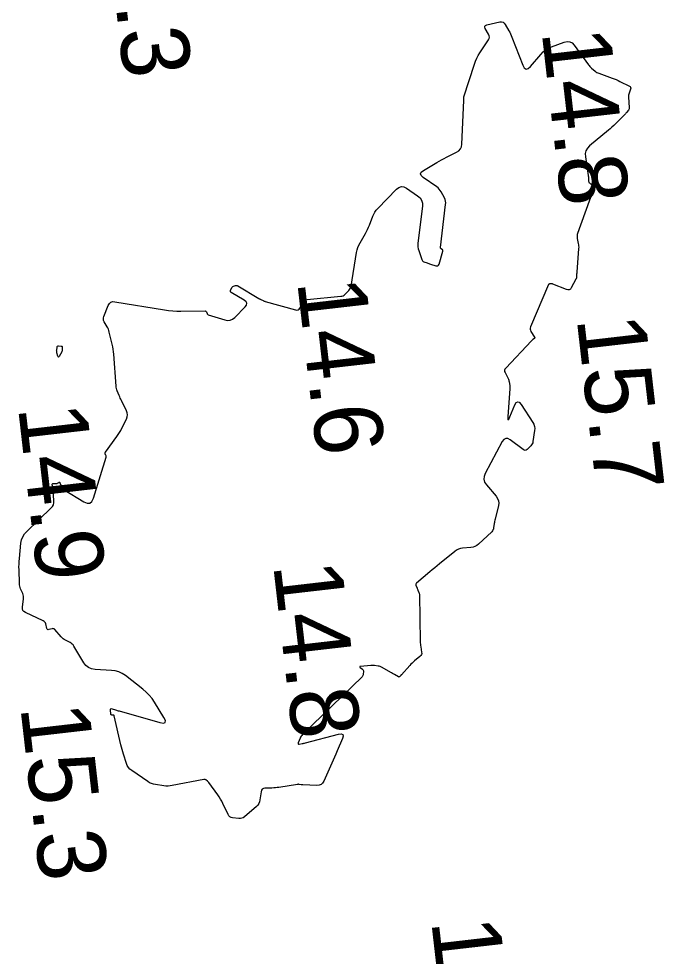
# Model space of a CAD drawing. Extents: x 1023796 to 1112670, y 656573 to 837340.
# Drawn here: x 1110050.4 to 1110097.6, y 680661.8 to 680730.3 of the extents above; entities that cross this region are included whole.
import ezdxf

# ---------------------------------------------------------------- set-up
doc = ezdxf.new("R2010")
doc.units = 0
doc.layers.add('V-CHAN-CONT-15FT', color=7, linetype='Continuous')
doc.layers.add('V-TOPO-SOUN', color=7, linetype='Continuous')

msp = doc.modelspace()

# ---------------------------------------------------------------- linework, layer by layer
at = {"layer": 'V-CHAN-CONT-15FT'}
for points in [[(1110085.838, 680730.093), (1110085.927, 680730.031), (1110086, 680729.933), (1110086.261, 680729.467), (1110086.324, 680729.35), (1110086.383, 680729.231), (1110086.438, 680729.109), (1110086.488, 680728.986), (1110087.284, 680726.941), (1110087.395, 680726.741), (1110087.525, 680726.658), (1110087.676, 680726.693), (1110087.847, 680726.845), (1110088.614, 680727.738), (1110088.782, 680727.911), (1110088.967, 680728.059), (1110089.17, 680728.183), (1110089.389, 680728.282), (1110090.302, 680728.63), (1110090.52, 680728.681), (1110090.717, 680728.662), (1110090.892, 680728.571), (1110091.047, 680728.409), (1110092.086, 680726.982), (1110092.138, 680726.916), (1110092.193, 680726.853), (1110092.251, 680726.793), (1110092.313, 680726.737), (1110092.57, 680726.517), (1110092.636, 680726.466), (1110092.705, 680726.421), (1110092.779, 680726.383), (1110092.856, 680726.351), (1110093.83, 680726.003), (1110093.974, 680725.95), (1110094.116, 680725.892), (1110094.256, 680725.829), (1110094.395, 680725.763), (1110095.081, 680725.421), (1110095.139, 680725.381), (1110095.173, 680725.331), (1110095.183, 680725.272), (1110095.169, 680725.203), (1110095.066, 680724.908), (1110095.044, 680724.833), (1110095.03, 680724.758), (1110095.023, 680724.681), (1110095.025, 680724.604), (1110095.077, 680723.859), (1110095.076, 680723.804), (1110095.065, 680723.751), (1110095.045, 680723.701), (1110095.014, 680723.655), (1110094.872, 680723.475), (1110094.836, 680723.43), (1110094.798, 680723.387), (1110094.76, 680723.345), (1110094.72, 680723.304), (1110094.063, 680722.648), (1110093.939, 680722.527), (1110093.812, 680722.409), (1110093.683, 680722.294), (1110093.55, 680722.182), (1110092.17, 680721.04), (1110092.01, 680720.873), (1110091.906, 680720.685), (1110091.858, 680720.476), (1110091.866, 680720.244), (1110092.071, 680718.888), (1110092.078, 680718.841), (1110092.082, 680718.793), (1110092.085, 680718.745), (1110092.087, 680718.697), (1110092.089, 680718.505), (1110092.094, 680718.459), (1110092.107, 680718.416), (1110092.129, 680718.378), (1110092.16, 680718.343), (1110092.403, 680718.112), (1110092.446, 680718.06), (1110092.469, 680718.004), (1110092.474, 680717.943), (1110092.459, 680717.878), (1110091.29, 680714.642), (1110091.265, 680714.552), (1110091.252, 680714.462), (1110091.252, 680714.371), (1110091.265, 680714.279), (1110091.343, 680713.91), (1110091.36, 680713.817), (1110091.369, 680713.724), (1110091.373, 680713.631), (1110091.369, 680713.537), (1110091.248, 680711.813), (1110091.246, 680711.792), (1110091.243, 680711.772), (1110091.24, 680711.752), (1110091.236, 680711.731), (1110091.218, 680711.651), (1110091.214, 680711.631), (1110091.211, 680711.611), (1110091.209, 680711.59), (1110091.208, 680711.57), (1110091.205, 680711.413), (1110091.203, 680711.381), (1110091.196, 680711.349), (1110091.186, 680711.319), (1110091.172, 680711.289), (1110090.833, 680710.667), (1110090.765, 680710.574), (1110090.681, 680710.521), (1110090.583, 680710.509), (1110090.471, 680710.537), (1110089.49, 680710.935), (1110089.462, 680710.945), (1110089.434, 680710.951), (1110089.405, 680710.955), (1110089.376, 680710.956), (1110089.257, 680710.952), (1110089.229, 680710.948), (1110089.207, 680710.937), (1110089.188, 680710.919), (1110089.174, 680710.895), (1110087.856, 680707.807), (1110087.83, 680707.722), (1110087.826, 680707.639), (1110087.843, 680707.557), (1110087.882, 680707.477), (1110088.146, 680707.061), (1110088.159, 680707.033), (1110088.16, 680707.007), (1110088.15, 680706.983), (1110088.129, 680706.961), (1110088.021, 680706.875), (1110087.994, 680706.854), (1110087.969, 680706.831), (1110087.944, 680706.807), (1110087.92, 680706.783), (1110086.033, 680704.786), (1110085.978, 680704.711), (1110085.952, 680704.631), (1110085.954, 680704.547), (1110085.986, 680704.459), (1110086.202, 680704.035), (1110086.23, 680703.976), (1110086.253, 680703.915), (1110086.271, 680703.852), (1110086.285, 680703.788), (1110086.33, 680703.528), (1110086.34, 680703.463), (1110086.345, 680703.397), (1110086.346, 680703.332), (1110086.343, 680703.266), (1110086.183, 680701.263), (1110086.178, 680701.082), (1110086.201, 680701.016), (1110086.253, 680701.064), (1110086.332, 680701.226), (1110086.706, 680702.103), (1110086.804, 680702.27), (1110086.911, 680702.332), (1110087.028, 680702.29), (1110087.154, 680702.142), (1110088.016, 680700.822), (1110088.093, 680700.68), (1110088.14, 680700.532), (1110088.158, 680700.378), (1110088.148, 680700.217), (1110088.027, 680699.418), (1110088.007, 680699.33), (1110087.973, 680699.248), (1110087.926, 680699.172), (1110087.865, 680699.104), (1110087.597, 680698.845), (1110087.529, 680698.795), (1110087.459, 680698.775), (1110087.387, 680698.786), (1110087.313, 680698.827), (1110086.364, 680699.541), (1110086.19, 680699.637), (1110086.035, 680699.647), (1110085.899, 680699.573), (1110085.781, 680699.413), (1110084.533, 680697.086), (1110084.45, 680696.869), (1110084.436, 680696.659), (1110084.493, 680696.457), (1110084.619, 680696.262), (1110085.333, 680695.416), (1110085.438, 680695.261), (1110085.5, 680695.095), (1110085.519, 680694.919), (1110085.495, 680694.732), (1110085.257, 680693.74), (1110085.239, 680693.661), (1110085.222, 680693.582), (1110085.208, 680693.502), (1110085.196, 680693.422), (1110085.15, 680693.1), (1110085.132, 680693.023), (1110085.103, 680692.952), (1110085.062, 680692.888), (1110085.008, 680692.829), (1110084.031, 680691.919), (1110083.912, 680691.824), (1110083.783, 680691.752), (1110083.643, 680691.703), (1110083.493, 680691.676), (1110082.871, 680691.615), (1110082.72, 680691.589), (1110082.578, 680691.542), (1110082.444, 680691.475), (1110082.319, 680691.387), (1110081.19, 680690.468), (1110081.013, 680690.323), (1110080.836, 680690.178), (1110080.66, 680690.032), (1110080.484, 680689.885), (1110079.51, 680689.067), (1110079.479, 680689.032), (1110079.461, 680688.994), (1110079.458, 680688.953), (1110079.469, 680688.908), (1110079.546, 680688.707), (1110079.562, 680688.666), (1110079.579, 680688.625), (1110079.596, 680688.585), (1110079.613, 680688.544), (1110079.683, 680688.383), (1110079.698, 680688.343), (1110079.71, 680688.301), (1110079.717, 680688.259), (1110079.72, 680688.215), (1110079.781, 680684.806), (1110079.785, 680684.707), (1110079.792, 680684.609), (1110079.802, 680684.511), (1110079.817, 680684.413), (1110079.88, 680684.021), (1110079.885, 680683.928), (1110079.866, 680683.843), (1110079.824, 680683.767), (1110079.759, 680683.7), (1110079.356, 680683.371), (1110079.265, 680683.293), (1110079.177, 680683.213), (1110079.092, 680683.129), (1110079.01, 680683.041), (1110078.406, 680682.37), (1110078.389, 680682.351), (1110078.371, 680682.332), (1110078.354, 680682.313), (1110078.336, 680682.295), (1110078.266, 680682.221), (1110078.248, 680682.206), (1110078.228, 680682.2), (1110078.208, 680682.201), (1110078.186, 680682.209), (1110077.902, 680682.372), (1110077.847, 680682.404), (1110077.792, 680682.435), (1110077.738, 680682.466), (1110077.683, 680682.497), (1110076.957, 680682.911), (1110076.897, 680682.941), (1110076.836, 680682.966), (1110076.772, 680682.984), (1110076.707, 680682.998), (1110076.441, 680683.039), (1110076.374, 680683.047), (1110076.308, 680683.05), (1110076.241, 680683.05), (1110076.174, 680683.045), (1110075.408, 680682.966), (1110075.369, 680682.958), (1110075.353, 680682.944), (1110075.359, 680682.923), (1110075.389, 680682.896), (1110075.551, 680682.775), (1110075.586, 680682.742), (1110075.61, 680682.704), (1110075.623, 680682.662), (1110075.624, 680682.614), (1110075.607, 680682.398), (1110075.598, 680682.347), (1110075.581, 680682.3), (1110075.556, 680682.257), (1110075.522, 680682.218), (1110071.167, 680677.992), (1110071.113, 680677.933), (1110071.065, 680677.869), (1110071.024, 680677.801), (1110070.99, 680677.728), (1110070.851, 680677.382), (1110070.839, 680677.336), (1110070.847, 680677.306), (1110070.875, 680677.292), (1110070.922, 680677.294), (1110071.149, 680677.331), (1110071.205, 680677.341), (1110071.262, 680677.353), (1110071.318, 680677.365), (1110071.373, 680677.379), (1110073.803, 680678.019), (1110073.998, 680678.045), (1110074.11, 680677.999), (1110074.14, 680677.882), (1110074.086, 680677.692), (1110073.706, 680676.79), (1110073.61, 680676.564), (1110073.513, 680676.34), (1110073.414, 680676.115), (1110073.314, 680675.892), (1110072.72, 680674.581), (1110072.633, 680674.438), (1110072.519, 680674.338), (1110072.378, 680674.28), (1110072.211, 680674.266), (1110071.196, 680674.304), (1110071.163, 680674.306), (1110071.13, 680674.31), (1110071.097, 680674.314), (1110071.064, 680674.32), (1110070.932, 680674.345), (1110070.899, 680674.35), (1110070.866, 680674.352), (1110070.833, 680674.351), (1110070.8, 680674.347), (1110069.439, 680674.127), (1110069.313, 680674.108), (1110069.186, 680674.094), (1110069.058, 680674.084), (1110068.931, 680674.079), (1110068.419, 680674.064), (1110068.305, 680674.045), (1110068.219, 680673.996), (1110068.159, 680673.915), (1110068.128, 680673.804), (1110068.043, 680673.209), (1110068.012, 680673.073), (1110067.959, 680672.95), (1110067.884, 680672.838), (1110067.787, 680672.738), (1110066.909, 680671.976), (1110066.818, 680671.911), (1110066.721, 680671.869), (1110066.617, 680671.849), (1110066.507, 680671.852), (1110066.05, 680671.905), (1110065.944, 680671.93), (1110065.854, 680671.977), (1110065.78, 680672.047), (1110065.722, 680672.139), (1110065.336, 680672.943), (1110065.252, 680673.109), (1110065.161, 680673.272), (1110065.062, 680673.43), (1110064.957, 680673.585), (1110064.32, 680674.48), (1110064.296, 680674.511), (1110064.269, 680674.539), (1110064.24, 680674.565), (1110064.209, 680674.589), (1110064.078, 680674.678), (1110064.044, 680674.697), (1110064.009, 680674.708), (1110063.972, 680674.712), (1110063.934, 680674.708), (1110061.627, 680674.257), (1110061.475, 680674.234), (1110061.323, 680674.224), (1110061.171, 680674.227), (1110061.019, 680674.242), (1110060.408, 680674.331), (1110060.259, 680674.361), (1110060.116, 680674.407), (1110059.979, 680674.47), (1110059.848, 680674.549), (1110058.672, 680675.353), (1110058.538, 680675.461), (1110058.427, 680675.586), (1110058.339, 680675.727), (1110058.274, 680675.886), (1110058.06, 680676.556), (1110058.008, 680676.724), (1110057.96, 680676.893), (1110057.916, 680677.062), (1110057.875, 680677.233), (1110057.389, 680679.357), (1110057.38, 680679.382), (1110057.365, 680679.4), (1110057.344, 680679.412), (1110057.318, 680679.416), (1110057.201, 680679.42), (1110057.175, 680679.425), (1110057.156, 680679.437), (1110057.144, 680679.455), (1110057.138, 680679.481), (1110057.115, 680679.798), (1110057.118, 680679.85), (1110057.138, 680679.882), (1110057.173, 680679.893), (1110057.225, 680679.883), (1110057.483, 680679.798), (1110057.546, 680679.777), (1110057.609, 680679.757), (1110057.673, 680679.738), (1110057.737, 680679.72), (1110060.735, 680678.872), (1110060.988, 680678.829), (1110061.119, 680678.877), (1110061.13, 680679.017), (1110061.019, 680679.249), (1110060.333, 680680.358), (1110060.151, 680680.626), (1110059.948, 680680.874), (1110059.723, 680681.103), (1110059.476, 680681.313), (1110058.21, 680682.299), (1110057.974, 680682.456), (1110057.723, 680682.573), (1110057.457, 680682.65), (1110057.175, 680682.687), (1110055.981, 680682.754), (1110055.728, 680682.796), (1110055.507, 680682.892), (1110055.319, 680683.042), (1110055.163, 680683.246), (1110054.425, 680684.465), (1110054.371, 680684.542), (1110054.308, 680684.61), (1110054.236, 680684.669), (1110054.155, 680684.717), (1110053.814, 680684.894), (1110053.731, 680684.941), (1110053.654, 680684.996), (1110053.582, 680685.057), (1110053.516, 680685.126), (1110053.03, 680685.675), (1110052.988, 680685.712), (1110052.941, 680685.734), (1110052.89, 680685.741), (1110052.835, 680685.732), (1110052.604, 680685.666), (1110052.552, 680685.659), (1110052.51, 680685.67), (1110052.48, 680685.7), (1110052.46, 680685.749), (1110052.376, 680686.089), (1110052.351, 680686.16), (1110052.312, 680686.22), (1110052.261, 680686.269), (1110052.196, 680686.307), (1110050.883, 680686.918), (1110050.777, 680686.985), (1110050.706, 680687.072), (1110050.67, 680687.178), (1110050.67, 680687.304), (1110050.75, 680687.923), (1110050.756, 680688.02), (1110050.749, 680688.114), (1110050.729, 680688.207), (1110050.696, 680688.298), (1110050.539, 680688.658), (1110050.504, 680688.749), (1110050.478, 680688.842), (1110050.461, 680688.937), (1110050.453, 680689.034), (1110050.42, 680690.049), (1110050.417, 680690.251), (1110050.42, 680690.452), (1110050.43, 680690.654), (1110050.448, 680690.855), (1110050.563, 680691.985), (1110050.609, 680692.231), (1110050.695, 680692.457), (1110050.82, 680692.664), (1110050.986, 680692.851), (1110052.774, 680694.566), (1110052.868, 680694.676), (1110052.932, 680694.798), (1110052.966, 680694.932), (1110052.969, 680695.076), (1110052.909, 680695.888), (1110052.905, 680695.935), (1110052.9, 680695.981), (1110052.894, 680696.027), (1110052.887, 680696.073), (1110052.857, 680696.265), (1110052.857, 680696.301), (1110052.868, 680696.328), (1110052.892, 680696.343), (1110052.929, 680696.348), (1110053.123, 680696.348), (1110053.152, 680696.35), (1110053.181, 680696.355), (1110053.209, 680696.364), (1110053.235, 680696.376), (1110053.341, 680696.432), (1110053.366, 680696.441), (1110053.386, 680696.439), (1110053.403, 680696.427), (1110053.417, 680696.405), (1110053.549, 680696.082), (1110053.579, 680696.022), (1110053.617, 680695.97), (1110053.663, 680695.924), (1110053.717, 680695.885), (1110055.165, 680695.005), (1110055.405, 680694.903), (1110055.601, 680694.913), (1110055.755, 680695.036), (1110055.866, 680695.271), (1110056.785, 680698.271), (1110056.792, 680698.304), (1110056.794, 680698.336), (1110056.789, 680698.368), (1110056.779, 680698.399), (1110056.727, 680698.525), (1110056.719, 680698.556), (1110056.718, 680698.586), (1110056.726, 680698.615), (1110056.742, 680698.643), (1110057.578, 680699.78), (1110057.682, 680699.928), (1110057.778, 680700.079), (1110057.868, 680700.235), (1110057.95, 680700.396), (1110058.274, 680701.062), (1110058.33, 680701.216), (1110058.349, 680701.37), (1110058.33, 680701.524), (1110058.275, 680701.678), (1110057.912, 680702.434), (1110057.872, 680702.519), (1110057.833, 680702.604), (1110057.794, 680702.69), (1110057.757, 680702.776), (1110057.608, 680703.121), (1110057.574, 680703.209), (1110057.548, 680703.298), (1110057.53, 680703.389), (1110057.52, 680703.482), (1110057.358, 680705.802), (1110057.341, 680705.989), (1110057.316, 680706.175), (1110057.284, 680706.359), (1110057.243, 680706.542), (1110057.028, 680707.431), (1110057, 680707.533), (1110056.964, 680707.632), (1110056.92, 680707.728), (1110056.87, 680707.821), (1110056.653, 680708.187), (1110056.61, 680708.279), (1110056.591, 680708.374), (1110056.596, 680708.47), (1110056.624, 680708.567), (1110056.95, 680709.373), (1110057.032, 680709.515), (1110057.141, 680709.609), (1110057.277, 680709.654), (1110057.442, 680709.649), (1110061.062, 680709.057), (1110061.363, 680709.014), (1110061.665, 680708.984), (1110061.968, 680708.966), (1110062.272, 680708.961), (1110064.031, 680708.969), (1110064.063, 680708.965), (1110064.089, 680708.954), (1110064.11, 680708.934), (1110064.127, 680708.907), (1110064.18, 680708.782), (1110064.196, 680708.753), (1110064.217, 680708.73), (1110064.242, 680708.711), (1110064.273, 680708.698), (1110065.472, 680708.32), (1110065.675, 680708.282), (1110065.865, 680708.299), (1110066.042, 680708.372), (1110066.204, 680708.501), (1110066.963, 680709.265), (1110067.065, 680709.403), (1110067.088, 680709.53), (1110067.033, 680709.647), (1110066.9, 680709.754), (1110065.956, 680710.313), (1110065.919, 680710.343), (1110065.898, 680710.379), (1110065.893, 680710.419), (1110065.905, 680710.466), (1110065.995, 680710.683), (1110066.014, 680710.718), (1110066.039, 680710.747), (1110066.071, 680710.768), (1110066.108, 680710.782), (1110066.271, 680710.825), (1110066.311, 680710.832), (1110066.35, 680710.831), (1110066.388, 680710.821), (1110066.425, 680710.804), (1110067.978, 680709.884), (1110068.014, 680709.863), (1110068.052, 680709.842), (1110068.089, 680709.822), (1110068.127, 680709.803), (1110068.279, 680709.729), (1110068.318, 680709.711), (1110068.357, 680709.695), (1110068.397, 680709.681), (1110068.437, 680709.668), (1110070.648, 680709.042), (1110070.751, 680709.028), (1110070.839, 680709.046), (1110070.913, 680709.098), (1110070.972, 680709.183), (1110071.181, 680709.59), (1110071.241, 680709.681), (1110071.316, 680709.748), (1110071.407, 680709.793), (1110071.513, 680709.815), (1110073.96, 680710.042), (1110074.052, 680710.059), (1110074.136, 680710.089), (1110074.214, 680710.135), (1110074.285, 680710.195), (1110074.554, 680710.464), (1110074.615, 680710.535), (1110074.663, 680710.612), (1110074.698, 680710.696), (1110074.72, 680710.786), (1110075.127, 680713.254), (1110075.166, 680713.437), (1110075.22, 680713.614), (1110075.29, 680713.785), (1110075.376, 680713.951), (1110075.767, 680714.629), (1110075.85, 680714.78), (1110075.927, 680714.934), (1110075.998, 680715.092), (1110076.062, 680715.252), (1110076.307, 680715.9), (1110076.376, 680716.057), (1110076.46, 680716.205), (1110076.558, 680716.343), (1110076.672, 680716.472), (1110078.042, 680717.876), (1110078.216, 680718.012), (1110078.398, 680718.069), (1110078.588, 680718.049), (1110078.785, 680717.949), (1110079.59, 680717.396), (1110079.763, 680717.245), (1110079.878, 680717.068), (1110079.935, 680716.865), (1110079.935, 680716.635), (1110079.612, 680713.927), (1110079.604, 680713.792), (1110079.61, 680713.658), (1110079.632, 680713.526), (1110079.669, 680713.396), (1110079.895, 680712.737), (1110079.92, 680712.682), (1110079.955, 680712.636), (1110079.999, 680712.599), (1110080.053, 680712.571), (1110080.286, 680712.479), (1110080.345, 680712.456), (1110080.404, 680712.435), (1110080.464, 680712.415), (1110080.524, 680712.396), (1110080.928, 680712.276), (1110081.008, 680712.264), (1110081.073, 680712.28), (1110081.122, 680712.325), (1110081.155, 680712.399), (1110081.435, 680713.351), (1110081.439, 680713.379), (1110081.435, 680713.403), (1110081.423, 680713.425), (1110081.402, 680713.443), (1110081.303, 680713.512), (1110081.282, 680713.531), (1110081.268, 680713.553), (1110081.261, 680713.579), (1110081.261, 680713.607), (1110081.637, 680716.762), (1110081.643, 680716.886), (1110081.63, 680717.005), (1110081.599, 680717.121), (1110081.549, 680717.234), (1110081.314, 680717.678), (1110081.249, 680717.784), (1110081.174, 680717.88), (1110081.087, 680717.966), (1110080.989, 680718.042), (1110079.988, 680718.729), (1110079.839, 680718.866), (1110079.792, 680718.999), (1110079.848, 680719.128), (1110080.007, 680719.253), (1110080.99, 680719.83), (1110081.167, 680719.932), (1110081.346, 680720.031), (1110081.527, 680720.127), (1110081.709, 680720.22), (1110082.441, 680720.585), (1110082.603, 680720.69), (1110082.721, 680720.824), (1110082.795, 680720.986), (1110082.826, 680721.176), (1110082.971, 680724.362), (1110082.974, 680724.421), (1110082.979, 680724.546), (1110082.979, 680724.553), (1110082.978, 680724.56), (1110082.977, 680724.566), (1110082.974, 680724.572), (1110082.962, 680724.596), (1110082.959, 680724.603), (1110082.958, 680724.609), (1110082.958, 680724.615), (1110082.96, 680724.621), (1110083.747, 680727.025), (1110083.825, 680727.24), (1110083.918, 680727.449), (1110084.024, 680727.65), (1110084.144, 680727.845), (1110084.772, 680728.792), (1110084.823, 680728.894), (1110084.842, 680728.996), (1110084.828, 680729.1), (1110084.783, 680729.204), (1110084.538, 680729.623), (1110084.499, 680729.718), (1110084.506, 680729.794), (1110084.557, 680729.85), (1110084.652, 680729.887), (1110085.61, 680730.106), (1110085.732, 680730.118)], [(1110053.243, 680706.396), (1110053.274, 680706.41), (1110053.315, 680706.412), (1110053.505, 680706.397), (1110053.541, 680706.389), (1110053.567, 680706.371), (1110053.582, 680706.343), (1110053.587, 680706.306), (1110053.584, 680706.137), (1110053.58, 680706.096), (1110053.572, 680706.056), (1110053.559, 680706.017), (1110053.542, 680705.979), (1110053.361, 680705.648), (1110053.334, 680705.609), (1110053.309, 680705.597), (1110053.287, 680705.614), (1110053.268, 680705.658), (1110053.194, 680705.909), (1110053.182, 680705.959), (1110053.175, 680706.01), (1110053.174, 680706.06), (1110053.179, 680706.112), (1110053.211, 680706.33), (1110053.222, 680706.369)]]:
    msp.add_lwpolyline(points, close=True, dxfattribs=at)

# ---------------------------------------------------------------- texts
at = {"layer": 'V-TOPO-SOUN'}
for s, p in [('15.3 ', (1110056.641, 680738.753)), ('14.8 ', (1110088.661, 680729.403)), ('14.6 ', (1110070.768, 680711.14)), ('15.7 ', (1110091.221, 680708.433)), ('14.9 ', (1110050.341, 680701.943)), ('14.8 ', (1110069.011, 680690.423)), ('15.3 ', (1110050.511, 680680.023)), ('15.6 ', (1110080.578, 680664.36))]:
    msp.add_text(s, height=5, rotation=276.55942, dxfattribs=at).set_placement(p)

doc.saveas('drawing.dxf')
